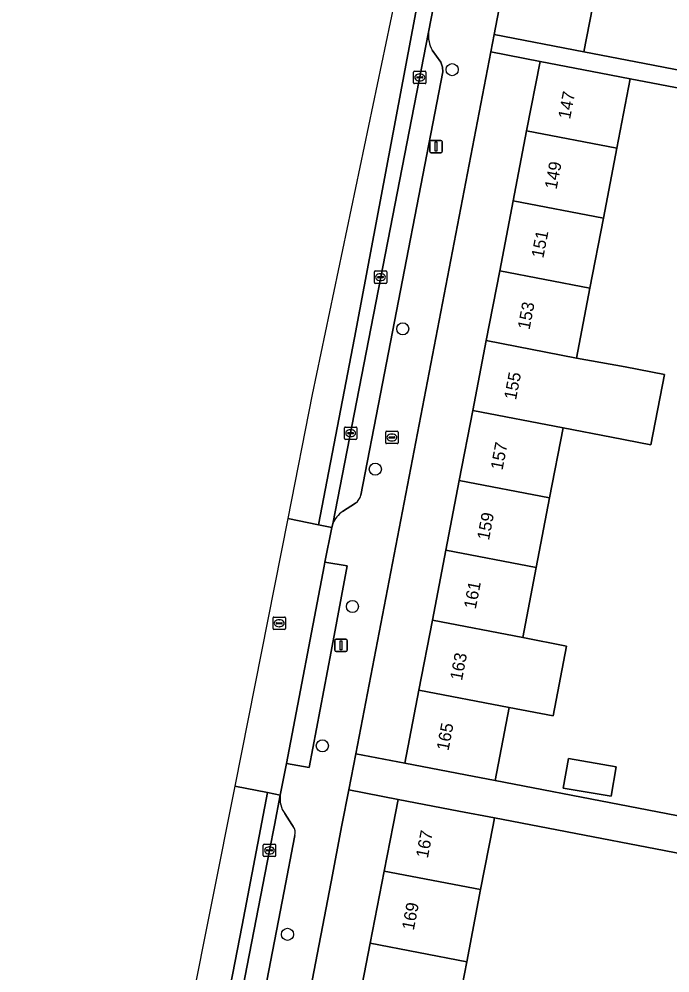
# Model space of a CAD drawing. Extents: x 159817 to 160765, y 380688 to 381638.
# Drawn here: x 159974.8 to 160027.4, y 380988 to 381065.2 of the extents above; entities that cross this region are included whole.
import ezdxf

# ---------------------------------------------------------------- set-up
doc = ezdxf.new("R2010")
doc.units = 0
for name, color, linetype in [('IMGEO_Boom', 7, 'Continuous'), ('IMGEO_Brandkraan', 7, 'Continuous'), ('IMGEO_Erf', 7, 'Continuous'), ('IMGEO_Kolk', 7, 'Continuous'), ('IMGEO_Lichtmast', 7, 'Continuous'), ('IMGEO_Pand', 7, 'Continuous'), ('IMGEO_Pand_nummerreeks', 7, 'Continuous'), ('IMGEO_Parkeervlak_open', 7, 'Continuous'), ('IMGEO_Rijbaan_lokaal_gesloten', 7, 'Continuous'), ('IMGEO_Rijbaan_lokaal_open', 7, 'Continuous'), ('IMGEO_Rioolput', 7, 'Continuous'), ('IMGEO_Voetpad_open', 7, 'Continuous')]:
    doc.layers.add(name, color=color, linetype=linetype)

msp = doc.modelspace()

# ---------------------------------------------------------------- linework, layer by layer
at = {"layer": 'IMGEO_Boom'}
for centre in [(160009.792, 381061.131), (160005.797, 381040.156), (160003.578, 381028.803), (160001.728, 381017.69), (159999.296, 381006.414), (159996.474, 380991.159)]:
    msp.add_circle(centre, 0.489, dxfattribs=at)
at = {"layer": 'IMGEO_Brandkraan'}
for p, q in [((160004.418, 381030.941), (160004.418, 381031.793)), ((160004.493, 381031.867), (160005.345, 381031.867)), ((160004.906, 381031.647), (160004.931, 381031.647)), ((160005.419, 381031.793), (160005.419, 381030.941)), ((160005.345, 381030.867), (160004.493, 381030.867)), ((160004.677, 381031.361), (160004.677, 381031.373)), ((160005.115, 381031.324), (160004.717, 381031.324)), ((160004.72, 381031.41), (160005.118, 381031.41)), ((160004.929, 381031.087), (160004.904, 381031.087)), ((160005.161, 381031.373), (160005.161, 381031.361))]:
    msp.add_line(p, q, dxfattribs=at)
for points in [[(160004.418, 381030.941), (160004.418, 381031.793)], [(160004.493, 381031.867), (160005.345, 381031.867)], [(160005.419, 381031.793), (160005.419, 381030.941)], [(160005.345, 381030.867), (160004.493, 381030.867)]]:
    msp.add_lwpolyline(points, dxfattribs=at)
for centre, radius, start, end in [((160004.495, 381031.791), 0.0765, 91.55205, 178.44795), ((160004.495, 381031.791), 0.0765, 91.55205, 178.44795), ((160005.343, 381031.791), 0.0765, 1.55205, 88.44795), ((160005.343, 381031.791), 0.0765, 1.55205, 88.44795), ((160004.495, 381030.943), 0.0765, 181.55205, 268.44795), ((160004.495, 381030.943), 0.0765, 181.55205, 268.44795), ((160004.717, 381031.37), 0.0403, 85.87752, 175.75265), ((160004.714, 381031.36), 0.0366, 178.93798, 274.71019), ((160005.118, 381031.367), 0.043, 264.86636, 352.45326), ((160005.122, 381031.372), 0.0386, 1.73085, 96.63898), ((160005.343, 381030.943), 0.0765, 271.55205, 358.44795), ((160005.343, 381030.943), 0.0765, 271.55205, 358.44795)]:
    msp.add_arc(centre, radius, start, end, dxfattribs=at)
for centre, major_axis, ratio, start_param, end_param in [((160004.905, 381031.367), (-0.387, 0.002), 0.722429, 4.712389, 7.853982), ((160004.93, 381031.367), (-0.39, 0.002), 0.717154, 1.570796, 4.712389)]:
    msp.add_ellipse(centre, major_axis=major_axis, ratio=ratio, start_param=start_param, end_param=end_param, dxfattribs=at)
at = {"layer": 'IMGEO_Erf'}
for points in [[(160018.697, 381092.654), (160013.182, 381063.968), (160020.449, 381062.565), (160021.389, 381067.434), (160018.934, 381067.908), (160020.197, 381074.451), (160021.425, 381080.816), (160022.671, 381087.27), (160023.759, 381092.908), (160024.29, 381092.806), (160024.664, 381094.748), (160029.108, 381093.89), (160028.732, 381091.944), (160032.76, 381091.167), (160032.532, 381089.988), (160036.377, 381088.829), (160049.13, 381084.986), (160050.272, 381088.672)], [(160043.524, 381056.683), (160024.202, 381060.394), (160023.12, 381054.77), (160022.032, 381049.114), (160020.943, 381043.458), (160019.852, 381037.786), (160023.788, 381037.074), (160026.969, 381036.462), (160025.876, 381030.778), (160022.695, 381031.39), (160018.767, 381032.146), (160017.678, 381026.488), (160016.59, 381020.833), (160015.501, 381015.175), (160019.056, 381014.491), (160017.968, 381008.836), (160014.413, 381009.52), (160013.275, 381003.604), (160033.387, 380999.73)], [(160002.02, 380984.6), (160003.156, 380990.441), (160004.291, 380996.282), (160005.014, 381000), (160005.417, 381002.075), (160001.431, 381002.849), (160000.883, 381000), (160000, 380995.407), (159990.408, 380945.519)], [(160029.141, 380987.383), (160029.868, 380991.367), (160030.558, 380995.149), (160032.454, 380994.803), (160032.819, 380996.803), (160013.212, 381000.575), (160013.101, 381000), (160012.098, 380994.783), (160010.975, 380988.941), (160009.852, 380983.097)]]:
    msp.add_lwpolyline(points, dxfattribs=at)
for points in [[(160013.642, 381044.863), (160014.731, 381050.52), (160015.82, 381056.175), (160016.902, 381061.798), (160012.912, 381062.566), (160001.994, 381005.776), (160001.992, 381005.764), (160005.972, 381005.01), (160007.111, 381010.926), (160008.199, 381016.581), (160009.288, 381022.238), (160010.376, 381027.894), (160011.465, 381033.551), (160012.554, 381039.207)], [(160023.065, 381004.722), (160022.652, 381002.332), (160018.788, 381002.999), (160019.201, 381005.389)]]:
    msp.add_lwpolyline(points, close=True, dxfattribs=at)
at = {"layer": 'IMGEO_Kolk'}
for p, q in [((160006.675, 381060.075), (160006.675, 381060.927)), ((160006.75, 381061.001), (160007.602, 381061.001)), ((160007.676, 381060.927), (160007.676, 381060.075)), ((160006.934, 381060.495), (160006.934, 381060.507)), ((160007.372, 381060.458), (160006.974, 381060.458)), ((160006.977, 381060.544), (160007.375, 381060.544)), ((160007.186, 381060.221), (160007.161, 381060.221)), ((160007.163, 381060.781), (160007.188, 381060.781)), ((160007.418, 381060.507), (160007.418, 381060.495)), ((160007.602, 381060.001), (160006.75, 381060.001)), ((160003.501, 381043.914), (160003.501, 381044.766)), ((160003.576, 381044.84), (160004.428, 381044.84)), ((160004.502, 381044.766), (160004.502, 381043.914)), ((160003.76, 381044.334), (160003.76, 381044.346)), ((160004.198, 381044.297), (160003.8, 381044.297)), ((160003.803, 381044.383), (160004.201, 381044.383)), ((160004.012, 381044.06), (160003.987, 381044.06)), ((160003.989, 381044.62), (160004.014, 381044.62)), ((160004.244, 381044.346), (160004.244, 381044.334)), ((160004.428, 381043.84), (160003.576, 381043.84)), ((160001.083, 381031.287), (160001.083, 381032.139)), ((160001.158, 381032.213), (160002.01, 381032.213)), ((160001.342, 381031.707), (160001.342, 381031.719)), ((160001.78, 381031.67), (160001.382, 381031.67)), ((160001.385, 381031.756), (160001.783, 381031.756)), ((160001.571, 381031.993), (160001.596, 381031.993)), ((160001.826, 381031.719), (160001.826, 381031.707)), ((160002.084, 381032.139), (160002.084, 381031.287)), ((160002.01, 381031.213), (160001.158, 381031.213)), ((160001.594, 381031.433), (160001.569, 381031.433)), ((159994.518, 380997.526), (159994.518, 380998.378)), ((159994.593, 380998.452), (159995.445, 380998.452)), ((159995.519, 380998.378), (159995.519, 380997.526)), ((159994.777, 380997.946), (159994.777, 380997.958)), ((159995.215, 380997.909), (159994.817, 380997.909)), ((159994.82, 380997.995), (159995.218, 380997.995)), ((159995.029, 380997.672), (159995.004, 380997.672)), ((159995.006, 380998.232), (159995.031, 380998.232)), ((159995.261, 380997.958), (159995.261, 380997.946)), ((159995.445, 380997.452), (159994.593, 380997.452))]:
    msp.add_line(p, q, dxfattribs=at)
for points in [[(160006.675, 381060.075), (160006.675, 381060.927)], [(160006.75, 381061.001), (160007.602, 381061.001)], [(160007.676, 381060.927), (160007.676, 381060.075)], [(160007.602, 381060.001), (160006.75, 381060.001)], [(160003.501, 381043.914), (160003.501, 381044.766)], [(160003.576, 381044.84), (160004.428, 381044.84)], [(160004.502, 381044.766), (160004.502, 381043.914)], [(160004.428, 381043.84), (160003.576, 381043.84)], [(160001.083, 381031.287), (160001.083, 381032.139)], [(160001.158, 381032.213), (160002.01, 381032.213)], [(160002.084, 381032.139), (160002.084, 381031.287)], [(160002.01, 381031.213), (160001.158, 381031.213)], [(159994.518, 380997.526), (159994.518, 380998.378)], [(159994.593, 380998.452), (159995.445, 380998.452)], [(159995.519, 380998.378), (159995.519, 380997.526)], [(159995.445, 380997.452), (159994.593, 380997.452)]]:
    msp.add_lwpolyline(points, dxfattribs=at)
for centre, radius, start, end in [((160006.752, 381060.925), 0.0765, 91.55205, 178.44795), ((160006.752, 381060.925), 0.0765, 91.55205, 178.44795), ((160007.6, 381060.925), 0.0765, 1.55205, 88.44795), ((160007.6, 381060.925), 0.0765, 1.55205, 88.44795), ((160006.974, 381060.504), 0.0403, 85.87752, 175.75265), ((160006.971, 381060.494), 0.0366, 178.93798, 274.71019), ((160007.375, 381060.501), 0.043, 264.86636, 352.45326), ((160007.379, 381060.506), 0.0386, 1.73085, 96.63898), ((160006.752, 381060.077), 0.0765, 181.55205, 268.44795), ((160006.752, 381060.077), 0.0765, 181.55205, 268.44795), ((160007.6, 381060.077), 0.0765, 271.55205, 358.44795), ((160007.6, 381060.077), 0.0765, 271.55205, 358.44795), ((160003.578, 381044.764), 0.0765, 91.55205, 178.44795), ((160003.578, 381044.764), 0.0765, 91.55205, 178.44795), ((160004.426, 381044.764), 0.0765, 1.55205, 88.44795), ((160004.426, 381044.764), 0.0765, 1.55205, 88.44795), ((160003.578, 381043.916), 0.0765, 181.55205, 268.44795), ((160003.578, 381043.916), 0.0765, 181.55205, 268.44795), ((160003.8, 381044.343), 0.0403, 85.87752, 175.75265), ((160003.797, 381044.333), 0.0366, 178.93798, 274.71019), ((160004.201, 381044.34), 0.043, 264.86636, 352.45326), ((160004.205, 381044.345), 0.0386, 1.73085, 96.63898), ((160004.426, 381043.916), 0.0765, 271.55205, 358.44795), ((160004.426, 381043.916), 0.0765, 271.55205, 358.44795), ((160001.16, 381032.137), 0.0765, 91.55205, 178.44795), ((160001.16, 381032.137), 0.0765, 91.55205, 178.44795), ((160001.382, 381031.716), 0.0403, 85.87752, 175.75265), ((160001.379, 381031.706), 0.0366, 178.93798, 274.71019), ((160001.783, 381031.713), 0.043, 264.86636, 352.45326), ((160001.787, 381031.718), 0.0386, 1.73085, 96.63898), ((160002.008, 381032.137), 0.0765, 1.55205, 88.44795), ((160002.008, 381032.137), 0.0765, 1.55205, 88.44795), ((160001.16, 381031.289), 0.0765, 181.55205, 268.44795), ((160001.16, 381031.289), 0.0765, 181.55205, 268.44795), ((160002.008, 381031.289), 0.0765, 271.55205, 358.44795), ((160002.008, 381031.289), 0.0765, 271.55205, 358.44795), ((159994.595, 380998.376), 0.0765, 91.55205, 178.44795), ((159994.595, 380998.376), 0.0765, 91.55205, 178.44795), ((159995.443, 380998.376), 0.0765, 1.55205, 88.44795), ((159995.443, 380998.376), 0.0765, 1.55205, 88.44795), ((159994.817, 380997.955), 0.0403, 85.87752, 175.75265), ((159994.814, 380997.945), 0.0366, 178.93798, 274.71019), ((159995.218, 380997.952), 0.043, 264.86636, 352.45326), ((159995.222, 380997.957), 0.0386, 1.73085, 96.63898), ((159994.595, 380997.528), 0.0765, 181.55205, 268.44795), ((159994.595, 380997.528), 0.0765, 181.55205, 268.44795), ((159995.443, 380997.528), 0.0765, 271.55205, 358.44795), ((159995.443, 380997.528), 0.0765, 271.55205, 358.44795)]:
    msp.add_arc(centre, radius, start, end, dxfattribs=at)
for centre, major_axis, ratio, start_param, end_param in [((160007.162, 381060.501), (-0.387, 0.002), 0.722429, 4.712389, 7.853982), ((160007.187, 381060.501), (-0.39, 0.002), 0.717154, 1.570796, 4.712389), ((160003.988, 381044.34), (-0.387, 0.002), 0.722429, 4.712389, 7.853982), ((160004.013, 381044.34), (-0.39, 0.002), 0.717154, 1.570796, 4.712389), ((160001.57, 381031.713), (-0.387, 0.002), 0.722429, 4.712389, 7.853982), ((160001.595, 381031.713), (-0.39, 0.002), 0.717154, 1.570796, 4.712389), ((159995.005, 380997.952), (-0.387, 0.002), 0.722429, 4.712389, 7.853982), ((159995.03, 380997.952), (-0.39, 0.002), 0.717154, 1.570796, 4.712389)]:
    msp.add_ellipse(centre, major_axis=major_axis, ratio=ratio, start_param=start_param, end_param=end_param, dxfattribs=at)
at = {"layer": 'IMGEO_Lichtmast'}
for p, q in [((160007.993, 381054.509), (160007.993, 381055.309)), ((160007.993, 381055.309), (160007.993, 381054.509)), ((160008.093, 381055.409), (160008.883, 381055.409)), ((160008.883, 381055.409), (160008.093, 381055.409)), ((160008.983, 381055.309), (160008.983, 381054.509)), ((160008.983, 381054.509), (160008.983, 381055.309)), ((160008.883, 381054.409), (160008.093, 381054.409)), ((160008.093, 381054.409), (160008.883, 381054.409)), ((160000.306, 381014.146), (160000.306, 381014.946)), ((160000.306, 381014.946), (160000.306, 381014.146)), ((160000.406, 381015.046), (160001.196, 381015.046)), ((160001.196, 381015.046), (160000.406, 381015.046)), ((160001.296, 381014.946), (160001.296, 381014.146)), ((160001.296, 381014.146), (160001.296, 381014.946)), ((160001.196, 381014.046), (160000.406, 381014.046)), ((160000.406, 381014.046), (160001.196, 381014.046))]:
    msp.add_line(p, q, dxfattribs=at)
for points in [[(160008.413, 381055.284), (160008.563, 381055.284), (160008.563, 381054.534), (160008.413, 381054.534), (160008.413, 381055.284)], [(160000.726, 381014.921), (160000.876, 381014.921), (160000.876, 381014.171), (160000.726, 381014.171), (160000.726, 381014.921)]]:
    msp.add_lwpolyline(points, dxfattribs=at)
for centre, start, end in [((160008.093, 381055.309), 90, 180), ((160008.093, 381055.309), 90, 180), ((160008.883, 381055.309), 0, 90), ((160008.883, 381055.309), 360, 90), ((160008.093, 381054.509), 180, 270), ((160008.093, 381054.509), 180, 270), ((160008.883, 381054.509), 270, 0), ((160008.883, 381054.509), 270, 0), ((160000.406, 381014.946), 90, 180), ((160000.406, 381014.946), 90, 180), ((160001.196, 381014.946), 0, 90), ((160001.196, 381014.946), 360, 90), ((160000.406, 381014.146), 180, 270), ((160000.406, 381014.146), 180, 270), ((160001.196, 381014.146), 270, 0), ((160001.196, 381014.146), 270, 0)]:
    msp.add_arc(centre, 0.1, start, end, dxfattribs=at)
at = {"layer": 'IMGEO_Pand'}
for points in [[(160038.181, 381070.98), (160020.197, 381074.451), (160018.934, 381067.908), (160021.389, 381067.434), (160020.449, 381062.565), (160025.359, 381061.617), (160037.632, 381059.249), (160037.702, 381059.613), (160038.584, 381064.177), (160038.637, 381064.454), (160037.162, 381064.74)], [(160015.82, 381056.175), (160023.12, 381054.77), (160024.202, 381060.394), (160021.812, 381060.853), (160016.902, 381061.798)], [(160015.82, 381056.175), (160014.731, 381050.52), (160022.032, 381049.114), (160023.12, 381054.77)], [(160014.731, 381050.52), (160013.642, 381044.863), (160020.943, 381043.458), (160022.032, 381049.114)], [(160012.554, 381039.207), (160019.852, 381037.786), (160020.943, 381043.458), (160013.642, 381044.863)], [(160023.788, 381037.074), (160019.852, 381037.786), (160012.554, 381039.207), (160011.465, 381033.551), (160018.767, 381032.146), (160022.695, 381031.39), (160025.876, 381030.778), (160026.969, 381036.462)], [(160011.465, 381033.551), (160010.376, 381027.894), (160017.678, 381026.488), (160018.767, 381032.146)], [(160017.678, 381026.488), (160010.376, 381027.894), (160009.288, 381022.238), (160016.59, 381020.833)], [(160009.288, 381022.238), (160008.199, 381016.581), (160015.501, 381015.175), (160016.59, 381020.833)], [(160007.111, 381010.926), (160014.413, 381009.52), (160017.968, 381008.836), (160019.056, 381014.491), (160015.501, 381015.175), (160008.199, 381016.581)], [(160007.111, 381010.926), (160005.972, 381005.01), (160010.882, 381004.065), (160013.275, 381003.604), (160014.413, 381009.52)], [(160018.788, 381002.999), (160022.652, 381002.332), (160023.065, 381004.722), (160019.201, 381005.389)], [(160004.291, 380996.282), (160012.098, 380994.783), (160013.101, 381000), (160013.212, 381000.575), (160010.327, 381001.13), (160005.417, 381002.075), (160005.014, 381000)], [(160010.975, 380988.941), (160012.098, 380994.783), (160004.291, 380996.282), (160003.156, 380990.441)], [(160010.975, 380988.941), (160003.156, 380990.441), (160002.02, 380984.6), (160009.852, 380983.097)]]:
    msp.add_lwpolyline(points, close=True, dxfattribs=at)
at = {"layer": 'IMGEO_Parkeervlak_open'}
for points in [[(160007.891, 381064.168), (160000.137, 381024.388)], [(160002.402, 381026.698), (160003.991, 381034.887), (160009.035, 381060.946), (160009.016, 381061.32), (160008.891, 381061.729), (160008.191, 381062.713)], [(160000.933, 381025.371), (160001.982, 381026.054)], [(159995.896, 381002.419), (159995.413, 381000), (159995.013, 380997.952), (159988.714, 380965.432), (159985.238, 380947.361), (159979.755, 380919.128)], [(159996.947, 380999.892), (159996.831, 381000.048), (159996.251, 381000.929)], [(159986.484, 380944.423), (159986.681, 380945.406), (159996.213, 380994.656), (159997.044, 380999.033), (159997.08, 380999.16)]]:
    msp.add_lwpolyline(points, dxfattribs=at)
msp.add_lwpolyline([(160000, 381014.048), (160001.315, 381020.99), (159999.505, 381021.274), (159999.443, 381020.954), (159996.389, 381004.994), (159998.224, 381004.672)], close=True, dxfattribs=at)
for centre, radius, start, end in [((160010.243, 381063.894), 2.368, 173.36618, 209.93442), ((160001.384, 381026.903), 1.038, 305.15946, 348.61785), ((160002.029, 381023.67), 2.024, 122.79065, 159.2106), ((159997.923, 381002.115), 2.05, 171.4619, 215.34042), ((159996.153, 380999.37), 0.951, 347.26244, 33.33348)]:
    msp.add_arc(centre, radius, start, end, dxfattribs=at)
at = {"layer": 'IMGEO_Rijbaan_lokaal_gesloten'}
for points in [[(159996.492, 381024.81), (159998.992, 381024.304), (160001.883, 381039.437), (160008.595, 381074.982), (160013.251, 381098.111), (160011.786, 381098.422), (159998.48, 381034.852)], [(160007.891, 381064.168), (160008.842, 381069.172), (160008.872, 381069.326), (160014.37, 381097.873), (160013.251, 381098.111), (160008.595, 381074.982), (160001.883, 381039.437), (159998.992, 381024.304), (160000.051, 381024.089), (160000.137, 381024.388)], [(159974.764, 380886.09), (159974.764, 380886.09), (159976.688, 380885.998), (159977.755, 380908.712), (159978.063, 380913.802), (159978.238, 380916.172), (159978.589, 380919.068), (159980.475, 380928.108), (159986.222, 380958.079), (159992.802, 380991.912), (159994.85, 381002.624), (159992.204, 381003.143), (159992.204, 381003.143), (159988.561, 380984.741), (159977.587, 380925.77), (159974.78, 380886.201)]]:
    msp.add_lwpolyline(points, close=True, dxfattribs=at)
for points in [[(159995.013, 380997.952), (159995.413, 381000), (159995.896, 381002.419), (159994.85, 381002.624), (159992.802, 380991.912), (159986.222, 380958.079), (159980.475, 380928.108), (159978.589, 380919.068), (159978.238, 380916.172), (159978.063, 380913.802), (159977.755, 380908.712), (159976.688, 380885.998), (159977.747, 380885.947), (159977.782, 380886.58), (159977.809, 380887.635), (159978.535, 380902.714), (159979.078, 380913.171)], [(159979.755, 380919.128), (159985.238, 380947.361), (159988.714, 380965.432), (159995.013, 380997.952)]]:
    msp.add_lwpolyline(points, dxfattribs=at)
at = {"layer": 'IMGEO_Rijbaan_lokaal_open'}
msp.add_lwpolyline([(159992.204, 381003.143), (159992.204, 381003.143), (159994.85, 381002.624), (159995.896, 381002.419), (159996.389, 381004.994), (159999.443, 381020.954), (159999.505, 381021.274), (160000.051, 381024.089), (159998.992, 381024.304), (159996.492, 381024.81), (159992.204, 381003.143)], dxfattribs=at)
at = {"layer": 'IMGEO_Rioolput'}
for p, q in [((159995.307, 381015.908), (159995.307, 381016.76)), ((159995.382, 381016.834), (159996.234, 381016.834)), ((159995.566, 381016.328), (159995.566, 381016.34)), ((159996.004, 381016.291), (159995.606, 381016.291)), ((159995.609, 381016.377), (159996.007, 381016.377)), ((159995.795, 381016.614), (159995.82, 381016.614)), ((159996.05, 381016.34), (159996.05, 381016.328)), ((159996.308, 381016.76), (159996.308, 381015.908)), ((159996.234, 381015.834), (159995.382, 381015.834)), ((159995.818, 381016.054), (159995.793, 381016.054))]:
    msp.add_line(p, q, dxfattribs=at)
for points in [[(159995.307, 381015.908), (159995.307, 381016.76)], [(159995.382, 381016.834), (159996.234, 381016.834)], [(159996.308, 381016.76), (159996.308, 381015.908)], [(159996.234, 381015.834), (159995.382, 381015.834)]]:
    msp.add_lwpolyline(points, dxfattribs=at)
for centre, radius, start, end in [((159995.384, 381016.758), 0.0765, 91.55205, 178.44795), ((159995.384, 381016.758), 0.0765, 91.55205, 178.44795), ((159995.606, 381016.337), 0.0403, 85.87752, 175.75265), ((159995.603, 381016.327), 0.0366, 178.93798, 274.71019), ((159996.007, 381016.334), 0.043, 264.86636, 352.45326), ((159996.011, 381016.339), 0.0386, 1.73085, 96.63898), ((159996.232, 381016.758), 0.0765, 1.55205, 88.44795), ((159996.232, 381016.758), 0.0765, 1.55205, 88.44795), ((159995.384, 381015.91), 0.0765, 181.55205, 268.44795), ((159995.384, 381015.91), 0.0765, 181.55205, 268.44795), ((159996.232, 381015.91), 0.0765, 271.55205, 358.44795), ((159996.232, 381015.91), 0.0765, 271.55205, 358.44795)]:
    msp.add_arc(centre, radius, start, end, dxfattribs=at)
for centre, major_axis, ratio, start_param, end_param in [((159995.794, 381016.334), (-0.387, 0.002), 0.722429, 4.712389, 7.853982), ((159995.819, 381016.334), (-0.39, 0.002), 0.717154, 1.570796, 4.712389)]:
    msp.add_ellipse(centre, major_axis=major_axis, ratio=ratio, start_param=start_param, end_param=end_param, dxfattribs=at)
at = {"layer": 'IMGEO_Voetpad_open'}
for points in [[(159990.408, 380945.519), (160000, 380995.407), (160000.883, 381000), (160001.431, 381002.849), (160001.992, 381005.764), (160001.994, 381005.776), (160012.912, 381062.566), (160013.182, 381063.968), (160018.697, 381092.654)], [(160008.872, 381069.326), (160008.842, 381069.172), (160007.891, 381064.168)], [(160037.632, 381059.249), (160025.359, 381061.617), (160020.449, 381062.565), (160013.182, 381063.968), (160012.912, 381062.566), (160016.902, 381061.798), (160021.812, 381060.853), (160024.202, 381060.394), (160043.524, 381056.683)], [(160008.191, 381062.713), (160008.891, 381061.729), (160009.016, 381061.32), (160009.035, 381060.946), (160003.991, 381034.887), (160002.402, 381026.698)], [(160001.982, 381026.054), (160000.933, 381025.371)], [(160000.137, 381024.388), (160000.051, 381024.089), (159999.505, 381021.274), (160001.315, 381020.99), (160000, 381014.048), (159998.224, 381004.672), (159996.389, 381004.994), (159995.896, 381002.419)], [(160033.387, 380999.73), (160013.275, 381003.604), (160010.882, 381004.065), (160005.972, 381005.01), (160001.992, 381005.764), (160001.431, 381002.849), (160005.417, 381002.075), (160010.327, 381001.13), (160013.212, 381000.575), (160032.819, 380996.803)], [(159996.251, 381000.929), (159996.831, 381000.048), (159996.947, 380999.892)], [(159997.08, 380999.16), (159997.044, 380999.033), (159996.213, 380994.656), (159986.681, 380945.406), (159986.484, 380944.423), (159986.468, 380944.193), (159985.64, 380940.095), (159989.985, 380938.498)]]:
    msp.add_lwpolyline(points, dxfattribs=at)
for centre, radius, start, end in [((160010.243, 381063.894), 2.368, 173.36618, 209.93442), ((160001.384, 381026.903), 1.038, 305.15946, 348.61785), ((160002.029, 381023.67), 2.024, 122.79065, 159.2106), ((159997.923, 381002.115), 2.05, 171.4619, 215.34042), ((159996.153, 380999.37), 0.951, 347.26244, 33.33348)]:
    msp.add_arc(centre, radius, start, end, dxfattribs=at)

# ---------------------------------------------------------------- texts
at = {"layer": 'IMGEO_Pand_nummerreeks'}
for s, rotation, p in [('147', 79.10549, (160019.333, 381057.074)), ('149', 79.10549, (160018.24, 381051.396)), ('151', 79.10549, (160017.169, 381045.829)), ('153', 79.10549, (160016.054, 381040.038)), ('155', 79.10828, (160014.961, 381034.359)), ('157', 79.10549, (160013.868, 381028.68)), ('159', 79.10549, (160012.775, 381023.002)), ('161', 79.10549, (160011.704, 381017.435)), ('163', 79.10549, (160010.589, 381011.644)), ('165', 79.10549, (160009.496, 381005.965)), ('167', 78.99883, (160007.825, 380997.27)), ('169', 78.99883, (160006.691, 380991.439))]:
    msp.add_text(s, height=1, rotation=rotation, dxfattribs=at).set_placement(p)

doc.saveas('drawing.dxf')
